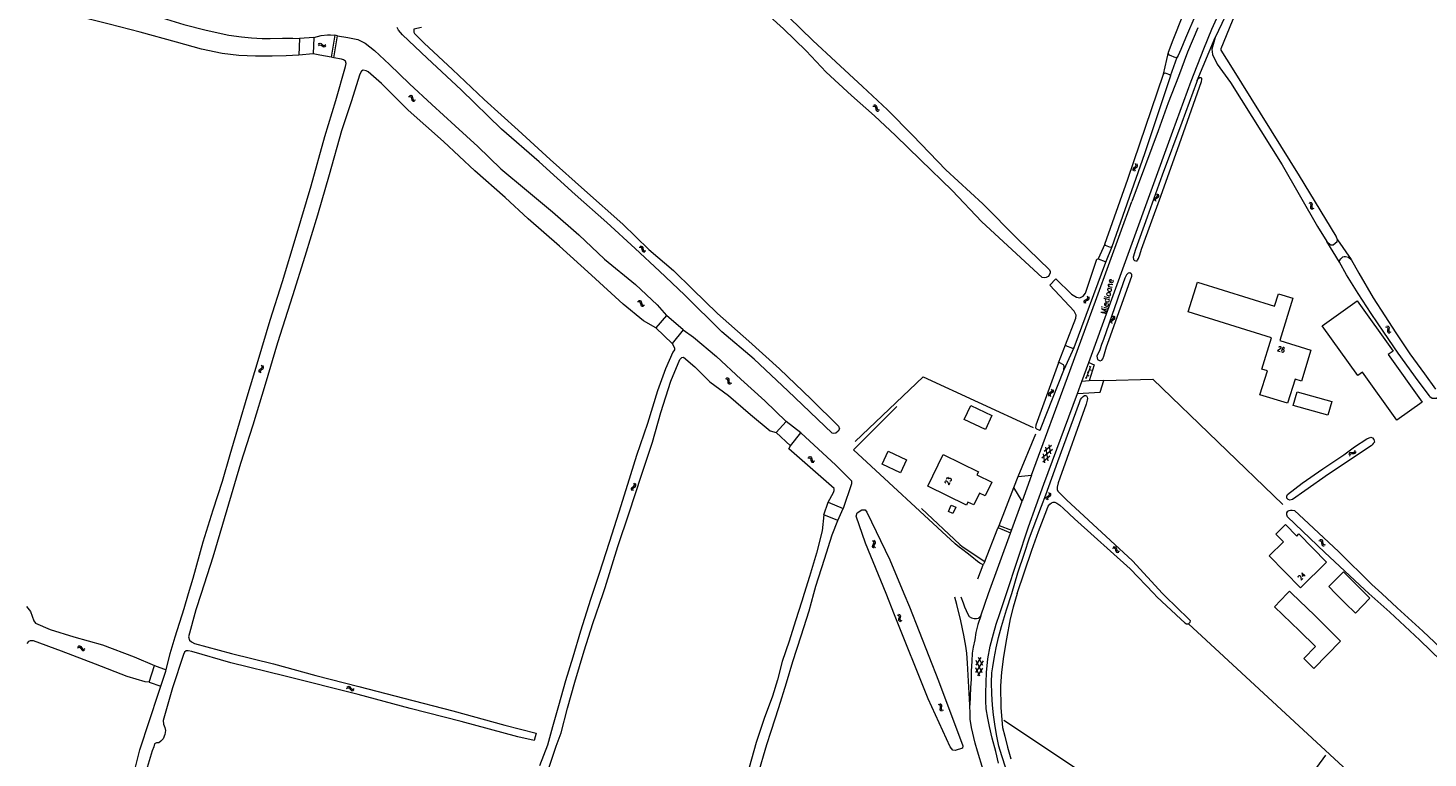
# Model space of a CAD drawing. Header units: metres. Extents: x 189705 to 199106, y 581686 to 588448.
# Tile 538 of 555: x 198202 to 198669, y 586945 to 587189. Entities that reach past the tile are written whole.
import ezdxf

# ---------------------------------------------------------------- set-up
doc = ezdxf.new("R2010")
doc.units = ezdxf.units.M
doc.layers.add('B-WA-OG-GBKN-G', color=7, linetype='Continuous', lineweight=18)
doc.styles.add('Style-STANDARD', font='STANDARD.shx')

msp = doc.modelspace()

# ---------------------------------------------------------------- linework, layer by layer
at = {"layer": 'B-WA-OG-GBKN-G'}
for p, q in [((198299.268, 587183.089), (198299.575, 587183.357)), ((198299.271, 587182.592), (198299.58, 587182.858)), ((198299.575, 587183.357), (198299.882, 587183.469)), ((198299.58, 587182.858), (198299.889, 587182.968)), ((198299.882, 587183.469), (198300.204, 587183.361)), ((198299.889, 587182.968), (198300.199, 587182.865)), ((198300.199, 587182.865), (198300.521, 587182.604)), ((198300.204, 587183.361), (198300.516, 587183.101)), ((198300.516, 587183.101), (198300.83, 587182.84)), ((198300.521, 587182.604), (198300.833, 587182.341)), ((198300.83, 587182.84), (198301.142, 587182.733)), ((198300.833, 587182.341), (198301.144, 587182.234)), ((198301.142, 587182.733), (198301.459, 587182.844)), ((198301.144, 587182.234), (198301.462, 587182.348)), ((198301.459, 587182.844), (198301.768, 587183.112)), ((198301.462, 587182.348), (198301.771, 587182.616)), ((198329.382, 587165.72), (198329.789, 587165.733)), ((198329.693, 587166.108), (198330.1, 587166.123)), ((198329.789, 587165.733), (198330.099, 587165.623)), ((198330.099, 587165.623), (198330.275, 587165.348)), ((198330.1, 587166.123), (198330.409, 587166.016)), ((198330.275, 587165.348), (198330.361, 587164.943)), ((198330.361, 587164.943), (198330.438, 587164.542)), ((198330.409, 587166.016), (198330.591, 587165.731)), ((198330.438, 587164.542), (198330.613, 587164.263)), ((198330.591, 587165.731), (198330.67, 587165.332)), ((198330.613, 587164.263), (198330.931, 587164.151)), ((198330.67, 587165.332), (198330.75, 587164.931)), ((198330.75, 587164.931), (198330.925, 587164.652)), ((198330.925, 587164.652), (198331.241, 587164.539)), ((198330.931, 587164.151), (198331.34, 587164.165)), ((198331.241, 587164.539), (198331.65, 587164.553)), ((198484.246, 587162.525), (198484.653, 587162.515)), ((198484.576, 587162.895), (198484.984, 587162.889)), ((198484.653, 587162.515), (198484.956, 587162.389)), ((198484.956, 587162.389), (198485.117, 587162.106)), ((198484.984, 587162.889), (198485.287, 587162.766)), ((198485.117, 587162.106), (198485.181, 587161.696)), ((198485.181, 587161.696), (198485.237, 587161.292)), ((198485.287, 587162.766), (198485.454, 587162.471)), ((198485.454, 587162.471), (198485.51, 587162.068)), ((198485.51, 587162.068), (198485.569, 587161.664)), ((198485.237, 587161.292), (198485.396, 587161.004)), ((198485.396, 587161.004), (198485.708, 587160.875)), ((198485.569, 587161.664), (198485.728, 587161.376)), ((198485.708, 587160.875), (198486.117, 587160.867)), ((198485.728, 587161.376), (198486.039, 587161.246)), ((198486.039, 587161.246), (198486.447, 587161.237)), ((198571.967, 587142.977), (198571.769, 587143.335)), ((198572.454, 587142.878), (198572.256, 587143.235)), ((198571.031, 587141.564), (198571.202, 587141.856)), ((198571.077, 587141.24), (198571.031, 587141.564)), ((198571.276, 587140.884), (198571.077, 587141.24)), ((198571.202, 587141.856), (198571.522, 587142.108)), ((198571.522, 587142.108), (198571.842, 587142.361)), ((198571.523, 587141.467), (198571.687, 587141.748)), ((198571.566, 587141.141), (198571.523, 587141.467)), ((198571.763, 587140.784), (198571.566, 587141.141)), ((198571.687, 587141.748), (198572.009, 587142.01)), ((198571.842, 587142.361), (198572.011, 587142.644)), ((198572.011, 587142.644), (198571.967, 587142.977)), ((198572.009, 587142.01), (198572.331, 587142.261)), ((198572.331, 587142.261), (198572.499, 587142.544)), ((198572.499, 587142.544), (198572.454, 587142.878)), ((198578.02, 587131.613), (198578.226, 587131.881)), ((198578.026, 587131.285), (198578.02, 587131.613)), ((198578.179, 587130.908), (198578.026, 587131.285)), ((198578.226, 587131.881), (198578.575, 587132.091)), ((198578.496, 587131.455), (198578.694, 587131.715)), ((198578.499, 587131.127), (198578.496, 587131.455)), ((198578.649, 587130.749), (198578.499, 587131.127)), ((198578.575, 587132.091), (198578.924, 587132.303)), ((198578.694, 587131.715), (198579.046, 587131.934)), ((198578.924, 587132.303), (198579.126, 587132.563)), ((198579.125, 587132.899), (198578.972, 587133.279)), ((198579.046, 587131.934), (198579.396, 587132.143)), ((198579.126, 587132.563), (198579.125, 587132.899)), ((198579.396, 587132.143), (198579.599, 587132.403)), ((198579.595, 587132.74), (198579.443, 587133.119)), ((198579.599, 587132.403), (198579.595, 587132.74)), ((198629.562, 587130.279), (198629.948, 587130.149)), ((198629.948, 587130.149), (198630.199, 587129.938)), ((198629.988, 587130.534), (198630.375, 587130.407)), ((198630.207, 587129.209), (198630.14, 587128.807)), ((198630.199, 587129.938), (198630.269, 587129.619)), ((198630.269, 587129.619), (198630.207, 587129.209)), ((198630.375, 587130.407), (198630.627, 587130.199)), ((198630.633, 587129.466), (198630.568, 587129.063)), ((198630.568, 587129.063), (198630.634, 587128.74)), ((198630.627, 587130.199), (198630.699, 587129.867)), ((198630.699, 587129.867), (198630.633, 587129.466)), ((198630.14, 587128.807), (198630.206, 587128.484)), ((198630.206, 587128.484), (198630.466, 587128.269)), ((198630.466, 587128.269), (198630.853, 587128.139)), ((198630.634, 587128.74), (198630.892, 587128.524)), ((198630.892, 587128.524), (198631.279, 587128.394)), ((198406.254, 587115.49), (198406.662, 587115.489)), ((198406.577, 587115.868), (198406.984, 587115.87)), ((198406.662, 587115.489), (198406.968, 587115.37)), ((198406.968, 587115.37), (198407.135, 587115.09)), ((198406.984, 587115.87), (198407.29, 587115.754)), ((198407.135, 587115.09), (198407.208, 587114.682)), ((198407.29, 587115.754), (198407.463, 587115.463)), ((198407.463, 587115.463), (198407.529, 587115.061)), ((198407.529, 587115.061), (198407.597, 587114.659)), ((198407.208, 587114.682), (198407.273, 587114.279)), ((198407.273, 587114.279), (198407.439, 587113.995)), ((198407.439, 587113.995), (198407.754, 587113.873)), ((198407.597, 587114.659), (198407.763, 587114.374)), ((198407.754, 587113.873), (198408.162, 587113.874)), ((198407.763, 587114.374), (198408.076, 587114.251)), ((198408.076, 587114.251), (198408.485, 587114.252)), ((198405.74, 587097.347), (198406.147, 587097.36)), ((198406.049, 587097.736), (198406.456, 587097.752)), ((198406.147, 587097.36), (198406.457, 587097.251)), ((198406.456, 587097.752), (198406.766, 587097.646)), ((198406.457, 587097.251), (198406.633, 587096.977)), ((198406.633, 587096.977), (198406.72, 587096.572)), ((198406.72, 587096.572), (198406.798, 587096.171)), ((198406.766, 587097.646), (198406.949, 587097.36)), ((198406.949, 587097.36), (198407.028, 587096.961)), ((198407.028, 587096.961), (198407.109, 587096.561)), ((198407.109, 587096.561), (198407.284, 587096.283)), ((198554.692, 587097.235), (198554.711, 587097.562)), ((198554.817, 587096.847), (198554.692, 587097.235)), ((198554.711, 587097.562), (198554.937, 587097.814)), ((198554.937, 587097.814), (198555.3, 587097.998)), ((198555.152, 587097.042), (198555.174, 587097.37)), ((198555.274, 587096.653), (198555.152, 587097.042)), ((198555.174, 587097.37), (198555.39, 587097.613)), ((198555.3, 587097.998), (198555.664, 587098.183)), ((198555.39, 587097.613), (198555.758, 587097.806)), ((198555.664, 587098.183), (198555.885, 587098.427)), ((198555.758, 587097.806), (198556.123, 587097.988)), ((198555.909, 587098.762), (198555.785, 587099.152)), ((198555.885, 587098.427), (198555.909, 587098.762)), ((198556.123, 587097.988), (198556.344, 587098.232)), ((198556.366, 587098.568), (198556.242, 587098.958)), ((198556.344, 587098.232), (198556.366, 587098.568)), ((198406.798, 587096.171), (198406.973, 587095.893)), ((198406.973, 587095.893), (198407.292, 587095.782)), ((198407.284, 587096.283), (198407.601, 587096.17)), ((198407.292, 587095.782), (198407.7, 587095.796)), ((198407.601, 587096.17), (198408.01, 587096.185)), ((198564.272, 587091.634), (198564.465, 587091.901)), ((198564.45, 587092.237), (198564.283, 587092.611)), ((198564.465, 587091.901), (198564.45, 587092.237)), ((198564.75, 587091.492), (198564.943, 587091.759)), ((198564.926, 587092.096), (198564.759, 587092.469)), ((198564.943, 587091.759), (198564.926, 587092.096)), ((198563.396, 587090.909), (198563.592, 587091.186)), ((198563.414, 587090.582), (198563.396, 587090.909)), ((198563.582, 587090.211), (198563.414, 587090.582)), ((198563.592, 587091.186), (198563.932, 587091.409)), ((198563.877, 587090.77), (198564.065, 587091.037)), ((198563.893, 587090.442), (198563.877, 587090.77)), ((198564.058, 587090.07), (198563.893, 587090.442)), ((198563.932, 587091.409), (198564.272, 587091.634)), ((198564.065, 587091.037), (198564.408, 587091.27)), ((198564.408, 587091.27), (198564.75, 587091.492)), ((198655.223, 587088.956), (198655.612, 587088.834)), ((198655.612, 587088.834), (198655.868, 587088.629)), ((198655.643, 587089.221), (198656.033, 587089.102)), ((198655.893, 587087.901), (198655.835, 587087.497)), ((198655.835, 587087.497), (198655.909, 587087.176)), ((198655.868, 587088.629), (198655.945, 587088.312)), ((198655.945, 587088.312), (198655.893, 587087.901)), ((198655.909, 587087.176), (198656.173, 587086.966)), ((198656.033, 587089.102), (198656.29, 587088.9)), ((198656.312, 587088.167), (198656.257, 587087.763)), ((198656.257, 587087.763), (198656.331, 587087.442)), ((198656.29, 587088.9), (198656.369, 587088.57)), ((198656.369, 587088.57), (198656.312, 587088.167)), ((198656.331, 587087.442), (198656.593, 587087.231)), ((198656.593, 587087.231), (198656.984, 587087.11)), ((198656.173, 587086.966), (198656.563, 587086.846)), ((198279.492, 587074.359), (198279.672, 587074.646)), ((198279.527, 587074.034), (198279.492, 587074.359)), ((198279.714, 587073.672), (198279.527, 587074.034)), ((198279.672, 587074.646), (198280, 587074.887)), ((198279.98, 587074.246), (198280.153, 587074.523)), ((198280.013, 587073.92), (198279.98, 587074.246)), ((198280, 587074.887), (198280.328, 587075.13)), ((198280.197, 587073.556), (198280.013, 587073.92)), ((198280.153, 587074.523), (198280.483, 587074.773)), ((198280.473, 587075.742), (198280.286, 587076.105)), ((198280.328, 587075.13), (198280.506, 587075.407)), ((198280.506, 587075.407), (198280.473, 587075.742)), ((198280.483, 587074.773), (198280.813, 587075.014)), ((198280.956, 587075.626), (198280.769, 587075.99)), ((198280.813, 587075.014), (198280.991, 587075.291)), ((198280.991, 587075.291), (198280.956, 587075.626)), ((198555.383, 587071.667), (198556.913, 587075.792)), ((198555.679, 587073.904), (198556.148, 587073.73)), ((198556.375, 587075.779), (198556.844, 587075.605)), ((198556.496, 587074.667), (198556.964, 587074.494)), ((198435.466, 587071.492), (198435.06, 587071.54)), ((198435.832, 587071.828), (198435.426, 587071.876)), ((198435.762, 587071.332), (198435.466, 587071.492)), ((198435.893, 587071.03), (198435.762, 587071.332)), ((198436.13, 587071.669), (198435.832, 587071.828)), ((198435.911, 587070.622), (198435.893, 587071.03)), ((198435.928, 587070.215), (198435.911, 587070.622)), ((198436.065, 587069.905), (198435.928, 587070.215)), ((198436.355, 587069.753), (198436.065, 587069.905)), ((198436.26, 587071.367), (198436.13, 587071.669)), ((198436.276, 587070.959), (198436.26, 587071.367)), ((198436.299, 587070.545), (198436.276, 587070.959)), ((198436.431, 587070.247), (198436.299, 587070.545)), ((198436.759, 587069.706), (198436.355, 587069.753)), ((198436.721, 587070.092), (198436.431, 587070.247)), ((198437.125, 587070.043), (198436.721, 587070.092)), ((198554.983, 587072.029), (198555.452, 587071.855)), ((198555.8, 587072.792), (198556.269, 587072.618)), ((198543.014, 587066.766), (198542.821, 587066.499)), ((198542.821, 587066.499), (198542.836, 587066.163)), ((198542.836, 587066.163), (198543.001, 587065.789)), ((198543.357, 587066.987), (198543.014, 587066.766)), ((198543.492, 587066.622), (198543.298, 587066.356)), ((198543.298, 587066.356), (198543.311, 587066.019)), ((198543.311, 587066.019), (198543.477, 587065.645)), ((198543.701, 587067.218), (198543.357, 587066.987)), ((198543.833, 587066.846), (198543.492, 587066.622)), ((198543.89, 587067.484), (198543.701, 587067.218)), ((198543.713, 587068.185), (198543.877, 587067.812)), ((198544.174, 587067.067), (198543.833, 587066.846)), ((198543.877, 587067.812), (198543.89, 587067.484)), ((198544.371, 587067.343), (198544.174, 587067.067)), ((198544.189, 587068.042), (198544.355, 587067.67)), ((198544.355, 587067.67), (198544.371, 587067.343)), ((198462.495, 587045.189), (198462.9, 587045.234)), ((198462.773, 587045.601), (198463.178, 587045.648)), ((198462.9, 587045.234), (198463.217, 587045.15)), ((198463.178, 587045.648), (198463.494, 587045.567)), ((198463.217, 587045.15), (198463.414, 587044.89)), ((198463.494, 587045.567), (198463.699, 587045.297)), ((198463.699, 587045.297), (198463.809, 587044.905)), ((198544.091, 587048.018), (198540.532, 587045.11)), ((198543.231, 587045.749), (198540.869, 587043.82)), ((198541.573, 587043.553), (198541.083, 587046.564)), ((198543.753, 587049.304), (198541.389, 587047.372)), ((198542.681, 587044.294), (198541.941, 587048.832)), ((198543.539, 587046.559), (198543.05, 587049.57)), ((198643.022, 587046.606), (198642.931, 587046.207)), ((198643.211, 587046.885), (198643.022, 587046.606)), ((198643.526, 587046.982), (198643.211, 587046.885)), ((198643.317, 587046.206), (198643.226, 587045.808)), ((198643.508, 587046.484), (198643.317, 587046.206)), ((198643.822, 587046.581), (198643.508, 587046.484)), ((198643.933, 587046.954), (198643.526, 587046.982)), ((198644.23, 587046.556), (198643.822, 587046.581)), ((198644.347, 587046.934), (198643.933, 587046.954)), ((198644.636, 587046.53), (198644.23, 587046.556)), ((198644.657, 587047.034), (198644.347, 587046.934)), ((198644.958, 587046.633), (198644.636, 587046.53)), ((198644.843, 587047.305), (198644.657, 587047.034)), ((198644.935, 587047.702), (198644.843, 587047.305)), ((198645.141, 587046.905), (198644.958, 587046.633)), ((198645.23, 587047.302), (198645.141, 587046.905)), ((198463.414, 587044.89), (198463.532, 587044.492)), ((198463.532, 587044.492), (198463.641, 587044.099)), ((198463.641, 587044.099), (198463.838, 587043.835)), ((198463.809, 587044.905), (198463.921, 587044.512)), ((198463.838, 587043.835), (198464.164, 587043.749)), ((198463.921, 587044.512), (198464.117, 587044.248)), ((198464.117, 587044.248), (198464.442, 587044.16)), ((198464.164, 587043.749), (198464.57, 587043.796)), ((198464.442, 587044.16), (198464.848, 587044.207)), ((198404.193, 587035.603), (198404.53, 587035.834)), ((198404.698, 587036.44), (198404.525, 587036.81)), ((198404.53, 587035.834), (198404.718, 587036.104)), ((198404.672, 587035.471), (198405.01, 587035.699)), ((198404.718, 587036.104), (198404.698, 587036.44)), ((198405.176, 587036.306), (198405.003, 587036.677)), ((198405.01, 587035.699), (198405.198, 587035.97)), ((198405.198, 587035.97), (198405.176, 587036.306)), ((198403.665, 587035.095), (198403.856, 587035.375)), ((198403.688, 587034.768), (198403.665, 587035.095)), ((198403.862, 587034.4), (198403.688, 587034.768)), ((198403.856, 587035.375), (198404.193, 587035.603)), ((198404.149, 587034.964), (198404.332, 587035.233)), ((198404.169, 587034.636), (198404.149, 587034.964)), ((198404.34, 587034.266), (198404.169, 587034.636)), ((198404.332, 587035.233), (198404.672, 587035.471)), ((198542.04, 587031.965), (198542.239, 587032.239)), ((198542.055, 587031.638), (198542.04, 587031.965)), ((198542.219, 587031.265), (198542.055, 587031.638)), ((198542.239, 587032.239), (198542.581, 587032.459)), ((198542.52, 587031.821), (198542.711, 587032.086)), ((198542.532, 587031.493), (198542.52, 587031.821)), ((198542.693, 587031.119), (198542.532, 587031.493)), ((198542.581, 587032.459), (198542.925, 587032.68)), ((198542.711, 587032.086), (198543.057, 587032.315)), ((198542.925, 587032.68), (198543.12, 587032.945)), ((198543.109, 587033.282), (198542.946, 587033.657)), ((198543.057, 587032.315), (198543.401, 587032.533)), ((198543.12, 587032.945), (198543.109, 587033.282)), ((198543.401, 587032.533), (198543.596, 587032.798)), ((198543.583, 587033.135), (198543.42, 587033.51)), ((198543.596, 587032.798), (198543.583, 587033.135)), ((198484.416, 587017.335), (198484.092, 587017.583)), ((198484.59, 587017.046), (198484.416, 587017.335)), ((198484.548, 587016.72), (198484.59, 587017.046)), ((198484.902, 587017.438), (198484.578, 587017.686)), ((198485.077, 587017.149), (198484.902, 587017.438)), ((198485.036, 587016.823), (198485.077, 587017.149)), ((198632.947, 587017.645), (198633.354, 587017.621)), ((198633.291, 587018.004), (198633.698, 587017.983)), ((198633.354, 587017.621), (198633.653, 587017.485)), ((198633.653, 587017.485), (198633.804, 587017.196)), ((198633.698, 587017.983), (198633.996, 587017.849)), ((198633.804, 587017.196), (198633.853, 587016.784)), ((198633.996, 587017.849), (198634.153, 587017.549)), ((198634.153, 587017.549), (198634.196, 587017.144)), ((198634.196, 587017.144), (198634.24, 587016.738)), ((198484.124, 587015.664), (198484.164, 587016.001)), ((198484.295, 587015.386), (198484.124, 587015.664)), ((198484.164, 587016.001), (198484.356, 587016.359)), ((198484.62, 587015.139), (198484.295, 587015.386)), ((198484.356, 587016.359), (198484.548, 587016.72)), ((198484.613, 587015.772), (198484.651, 587016.096)), ((198484.783, 587015.491), (198484.613, 587015.772)), ((198484.651, 587016.096), (198484.842, 587016.464)), ((198485.105, 587015.242), (198484.783, 587015.491)), ((198484.842, 587016.464), (198485.036, 587016.823)), ((198564.122, 587015.163), (198564.527, 587015.207)), ((198564.401, 587015.574), (198564.806, 587015.621)), ((198564.527, 587015.207), (198564.844, 587015.122)), ((198564.806, 587015.621), (198565.123, 587015.538)), ((198564.844, 587015.122), (198565.041, 587014.862)), ((198565.041, 587014.862), (198565.158, 587014.464)), ((198565.123, 587015.538), (198565.327, 587015.268)), ((198565.158, 587014.464), (198565.266, 587014.071)), ((198565.266, 587014.071), (198565.462, 587013.806)), ((198565.327, 587015.268), (198565.436, 587014.876)), ((198565.436, 587014.876), (198565.547, 587014.483)), ((198565.462, 587013.806), (198565.788, 587013.719)), ((198565.547, 587014.483), (198565.743, 587014.218)), ((198565.743, 587014.218), (198566.067, 587014.13)), ((198565.788, 587013.719), (198566.194, 587013.765)), ((198566.067, 587014.13), (198566.473, 587014.175)), ((198633.853, 587016.784), (198633.895, 587016.378)), ((198633.895, 587016.378), (198634.044, 587016.085)), ((198634.044, 587016.085), (198634.351, 587015.945)), ((198634.24, 587016.738), (198634.389, 587016.445)), ((198634.351, 587015.945), (198634.76, 587015.923)), ((198634.389, 587016.445), (198634.695, 587016.304)), ((198634.695, 587016.304), (198635.103, 587016.282)), ((198492.302, 586992.945), (198492.675, 586992.78)), ((198492.675, 586992.78), (198492.907, 586992.547)), ((198492.849, 586991.821), (198492.745, 586991.426)), ((198492.745, 586991.426), (198492.782, 586991.099)), ((198492.75, 586993.16), (198493.123, 586992.998)), ((198492.782, 586991.099), (198493.021, 586990.861)), ((198492.947, 586992.224), (198492.849, 586991.821)), ((198492.907, 586992.547), (198492.947, 586992.224)), ((198493.021, 586990.861), (198493.395, 586990.696)), ((198493.123, 586992.998), (198493.356, 586992.768)), ((198493.296, 586992.038), (198493.195, 586991.642)), ((198493.195, 586991.642), (198493.232, 586991.315)), ((198493.232, 586991.315), (198493.468, 586991.076)), ((198493.397, 586992.432), (198493.296, 586992.038)), ((198493.356, 586992.768), (198493.397, 586992.432)), ((198493.468, 586991.076), (198493.843, 586990.912)), ((198218.905, 586981.891), (198219.278, 586982.055)), ((198219.048, 586982.367), (198219.42, 586982.533)), ((198219.278, 586982.055), (198219.606, 586982.069)), ((198219.42, 586982.533), (198219.747, 586982.55)), ((198219.606, 586982.069), (198219.872, 586981.88)), ((198219.747, 586982.55), (198220.022, 586982.353)), ((198219.872, 586981.88), (198220.104, 586981.536)), ((198220.022, 586982.353), (198220.245, 586982.013)), ((198220.104, 586981.536), (198220.325, 586981.194)), ((198220.245, 586982.013), (198220.469, 586981.671)), ((198220.325, 586981.194), (198220.592, 586981)), ((198220.469, 586981.671), (198220.735, 586981.478)), ((198220.592, 586981), (198220.928, 586981.016)), ((198220.735, 586981.478), (198221.071, 586981.491)), ((198220.928, 586981.016), (198221.302, 586981.181)), ((198221.071, 586981.491), (198221.445, 586981.657)), ((198520.942, 586977.511), (198518.409, 586973.676)), ((198519.866, 586972.499), (198518.502, 586975.228)), ((198520.237, 586978.638), (198518.554, 586976.091)), ((198520.703, 586973.536), (198518.648, 586977.649)), ((198520.796, 586975.089), (198519.114, 586972.545)), ((198520.849, 586975.954), (198519.486, 586978.683)), ((198308.695, 586968.354), (198309.053, 586968.549)), ((198308.798, 586968.84), (198309.154, 586969.037)), ((198309.053, 586968.549), (198309.379, 586968.59)), ((198309.154, 586969.037), (198309.478, 586969.081)), ((198309.379, 586968.59), (198309.66, 586968.425)), ((198309.478, 586969.081), (198309.77, 586968.908)), ((198309.66, 586968.425), (198309.919, 586968.101)), ((198309.77, 586968.908), (198310.02, 586968.587)), ((198309.919, 586968.101), (198310.169, 586967.778)), ((198310.02, 586968.587), (198310.271, 586968.266)), ((198310.169, 586967.778), (198310.45, 586967.608)), ((198310.271, 586968.266), (198310.553, 586968.096)), ((198310.45, 586967.608), (198310.785, 586967.651)), ((198310.553, 586968.096), (198310.887, 586968.137)), ((198310.785, 586967.651), (198311.143, 586967.848)), ((198310.887, 586968.137), (198311.246, 586968.334)), ((198506.492, 586962.801), (198506.11, 586962.947)), ((198506.74, 586962.574), (198506.492, 586962.801)), ((198506.929, 586963.038), (198506.547, 586963.184)), ((198506.628, 586961.45), (198506.711, 586961.849)), ((198506.685, 586961.117), (198506.628, 586961.45)), ((198506.929, 586960.898), (198506.685, 586961.117)), ((198506.711, 586961.849), (198506.793, 586962.249)), ((198506.793, 586962.249), (198506.74, 586962.574)), ((198507.178, 586962.811), (198506.929, 586963.038)), ((198507.068, 586961.68), (198507.147, 586962.087)), ((198507.124, 586961.359), (198507.068, 586961.68)), ((198507.366, 586961.137), (198507.124, 586961.359)), ((198507.147, 586962.087), (198507.231, 586962.486)), ((198507.231, 586962.486), (198507.178, 586962.811)), ((198507.746, 586960.99), (198507.366, 586961.137)), ((198507.31, 586960.754), (198506.929, 586960.898))]:
    msp.add_line(p, q, dxfattribs=at)
at = {"layer": 'B-WA-OG-GBKN-G', "flags": 128}
for points in [[(198582.802, 587180.468), (198584.382, 587184.581), (198587.63, 587192.727), (198587.584, 587193.76), (198587.379, 587196.223), (198588.891, 587197.795), (198589.733, 587198.128), (198590.64, 587198.906), (198591.324, 587199.779), (198596.737, 587210.104), (198607.245, 587230.214), (198615.043, 587245.732), (198616.675, 587249.601), (198621.043, 587260.726)], [(198622.957, 587259.475), (198618.923, 587249.321), (198610.719, 587232.176), (198602.544, 587215.863), (198595.424, 587201.326), (198588.505, 587185.205), (198586.969, 587181.344), (198586.079, 587179.335), (198585.702, 587178.819)], [(198646.376, 587253.779), (198637.024, 587249.585), (198630.056, 587244.51), (198627.691, 587242.274), (198625.388, 587239.516), (198622.603, 587235.357), (198616.255, 587223.046), (198598.319, 587185.422)], [(198639.221, 587117.984), (198638.741, 587119.134), (198626.464, 587139.263), (198604.122, 587175.211), (198600.405, 587181.154), (198600.385, 587181.676), (198604.179, 587190.895), (198613.357, 587210.46), (198622.115, 587228.311), (198626.011, 587235.375), (198628.922, 587239.492), (198631.789, 587242.271), (198634.929, 587244.903), (198647.963, 587251.77)], [(198199.088, 587205.089), (198206.28, 587203.381), (198214.897, 587200.997), (198223.995, 587198.618), (198225.597, 587198.412), (198227.329, 587198.315), (198228.857, 587197.503), (198229.898, 587197.011), (198234.967, 587195.446), (198244.326, 587192.891), (198254.399, 587189.702), (198261.799, 587187.836), (198269.375, 587186.146), (198273.581, 587185.645), (198276.921, 587185.27), (198280.529, 587185.09), (198283.141, 587185.083), (198287.355, 587185.181), (198288.99, 587185.163), (198290.723, 587185.151), (198292.989, 587185.046)], [(198292.771, 587179.527), (198288.524, 587179.312), (198283.853, 587179.15), (198278.33, 587179.114), (198272.729, 587179.359), (198267.214, 587180.014), (198260.275, 587181.448), (198251.906, 587183.792), (198239.88, 587187.169), (198229.512, 587189.851), (198216.144, 587193.135), (198202.691, 587196.445), (198196.533, 587197.649)], [(198484.702, 587159.235), (198477.03, 587166.051), (198468.605, 587173.827), (198461.976, 587180.901), (198454.391, 587188.258), (198446.375, 587195.557)], [(198556.278, 587077.006), (198584.241, 587154.193), (198590.348, 587170.833), (198594.647, 587181.662), (198597.247, 587188.18), (198600.588, 587195.507)], [(198456.22, 587192.182), (198464.156, 587184.362), (198471.807, 587177.304), (198480.719, 587169.051), (198489.039, 587161.269), (198497.565, 587152.698), (198508.597, 587141.256), (198520.923, 587129.928), (198532.438, 587118.216), (198543.149, 587107.882), (198543.296, 587107.395), (198543.293, 587106.922), (198543.004, 587106.178), (198542.665, 587105.701), (198542.054, 587105.419), (198541.47, 587105.234), (198540.686, 587105.387), (198520.556, 587123.981)], [(198292.989, 587185.046), (198292.771, 587179.527)], [(198297.707, 587185.433), (198292.989, 587185.046)], [(198297.707, 587185.433), (198297.534, 587179.906)], [(198297.707, 587185.433), (198300.182, 587186.037), (198302.261, 587186.233), (198303.368, 587186.236), (198304.75, 587186.169)], [(198304.75, 587186.169), (198303.578, 587178.835)], [(198304.431, 587178.631), (198305.644, 587185.929)], [(198305.644, 587185.929), (198304.75, 587186.169)], [(198305.644, 587185.929), (198309.108, 587185.441), (198312.382, 587184.715), (198314.932, 587183.477), (198318.032, 587181.083), (198322.968, 587176.431), (198329.637, 587169.904), (198337.113, 587163.037), (198344.869, 587155.92), (198352.417, 587149.007), (198360.126, 587141.617), (198368.709, 587134.492), (198377.389, 587127.223), (198386.146, 587119.641), (198394.66, 587111.461), (198405.095, 587103.028), (198412.259, 587096.213), (198415.362, 587092.674)], [(198472.598, 587054.101), (198471.873, 587053.517), (198471.182, 587053.395), (198470.642, 587053.475), (198455.821, 587067.627), (198444.63, 587078.173), (198433.793, 587087.298), (198421.422, 587099.613), (198413.089, 587107.519), (198404.912, 587114.995), (198395.532, 587123.666), (198384.918, 587133.083), (198372.94, 587143.912), (198360.317, 587154.846), (198346.841, 587167.959), (198335.514, 587178.544), (198327.304, 587186.307), (198325.962, 587187.827), (198325.561, 587188.76)], [(198333.63, 587188.756), (198331.14, 587188.203), (198331.124, 587187.148), (198331.35, 587186.679), (198334.506, 587183.471), (198344.042, 587174.754), (198354.622, 587164.763), (198365.918, 587154.51), (198376.629, 587144.754), (198388.068, 587134.481), (198400.833, 587123.175), (198409.503, 587114.74), (198417.695, 587107.688), (198424.02, 587101.461), (198432.417, 587093.327), (198442.883, 587084.145), (198453.042, 587074.931), (198463.635, 587064.797), (198472.739, 587055.781), (198473.134, 587054.901), (198472.598, 587054.101)], [(198592.546, 587188.584), (198589.1, 587180.546), (198586.111, 587172.404), (198582.686, 587163.578), (198579.335, 587154.294), (198570.601, 587130.679)], [(198592.409, 587171.102), (198598.319, 587185.422)], [(198598.319, 587185.422), (198597.227, 587181.449), (198597.498, 587179.755), (198599.021, 587176.47), (198603.47, 587170.339), (198620.675, 587142.886), (198632.549, 587122.337), (198635.624, 587117.318)], [(198581.143, 587173.162), (198582.802, 587180.468)], [(198585.702, 587178.819), (198585.297, 587178.582), (198583.136, 587179.463), (198582.815, 587179.896), (198582.802, 587180.468)], [(198255.939, 587000), (198257.47, 587005.124), (198260.886, 587017.202), (198264.168, 587027.854), (198267.252, 587037.446), (198269.903, 587046.367), (198272.925, 587056.884), (198275.53, 587065.61), (198279.187, 587077.675), (198283.207, 587091.159), (198287.31, 587104.003), (198291.824, 587119.101), (198296.837, 587135.897), (198301.459, 587152.335), (198305.09, 587164.354), (198308.374, 587175.756), (198308.501, 587176.745), (198308.282, 587177.463), (198307.625, 587177.934), (198307.026, 587178.118), (198304.431, 587178.631)], [(198297.534, 587179.906), (198292.771, 587179.527)], [(198303.578, 587178.835), (198299.77, 587179.498), (198297.534, 587179.906)], [(198304.431, 587178.631), (198303.578, 587178.835)], [(198583.457, 587172.596), (198585.702, 587178.819)], [(198411.804, 587088.538), (198407.662, 587090.925), (198400.963, 587096.507), (198390.33, 587106.146), (198379.696, 587115.817), (198369.257, 587124.928), (198361.56, 587132.005), (198351.406, 587140.92), (198341.034, 587150.675), (198329.25, 587161.184), (198320.289, 587170.108), (198315.89, 587173.905), (198315.24, 587174.239), (198314.251, 587174.483), (198313.612, 587174.199), (198313.12, 587173.191), (198310.181, 587163.911), (198306.993, 587154.301), (198302.924, 587139.573), (198299.028, 587126.148), (198294.766, 587112.398), (198290.695, 587099.293), (198285.652, 587083.637), (198281.566, 587069.691), (198277.448, 587056.149), (198273.267, 587043.37), (198268.792, 587027.895), (198264.101, 587012.114), (198260.164, 587000)], [(198561.609, 587116.489), (198569.228, 587138.197), (198581.143, 587173.162)], [(198583.457, 587172.596), (198574.748, 587146.648), (198563.899, 587115.649)], [(198592.409, 587171.102), (198592.1, 587170.367), (198587.28, 587157.05), (198580.736, 587139.447), (198575.659, 587125.471), (198571.818, 587114.69), (198571.068, 587112.102), (198571.167, 587111.415), (198571.521, 587111.058), (198571.902, 587110.954), (198572.308, 587110.902), (198572.487, 587111.18), (198572.82, 587111.661), (198573.284, 587112.955), (198573.827, 587114.782), (198580.219, 587132.436), (198586.457, 587149.914), (198593.831, 587170.765), (198593.961, 587171.4)], [(198581.143, 587173.162), (198581.535, 587173.59), (198583.49, 587172.974), (198583.457, 587172.596)], [(198593.961, 587171.4), (198593.887, 587171.807), (198593.557, 587171.986), (198593.277, 587171.937), (198592.895, 587171.761), (198592.639, 587171.457), (198592.409, 587171.102)], [(198520.556, 587123.981), (198510.648, 587134.408), (198500.059, 587144.605), (198491.708, 587152.698), (198484.702, 587159.235)], [(198537.077, 587039.467), (198549.908, 587074.115), (198558.927, 587098.719), (198570.601, 587130.679)], [(198561.609, 587116.489), (198559.328, 587111.608)], [(198563.899, 587115.649), (198563.507, 587115.407), (198561.813, 587116.023), (198561.609, 587116.489)], [(198563.899, 587115.649), (198561.849, 587110.414)], [(198635.624, 587117.318), (198636.815, 587116.292), (198637.714, 587116.228), (198639.116, 587117.419), (198639.221, 587117.984)], [(198639.859, 587110.444), (198635.624, 587117.318)], [(198639.221, 587117.984), (198643.68, 587111.319)], [(198548.466, 587082.931), (198551.862, 587091.848), (198552.014, 587092.804), (198551.394, 587094.162), (198543.176, 587102.785), (198545.284, 587104.927), (198550.442, 587099.853), (198552.152, 587098.769), (198553.274, 587098.643), (198554.314, 587099.155), (198555.133, 587100.165), (198558.954, 587111.483), (198559.328, 587111.608)], [(198561.849, 587110.414), (198551.232, 587081.906)], [(198559.328, 587111.608), (198561.67, 587110.705), (198561.849, 587110.414)], [(198639.859, 587110.444), (198639.972, 587111.098), (198640.28, 587111.634), (198640.983, 587112.227), (198641.431, 587112.406), (198641.878, 587112.417), (198642.803, 587112.159), (198643.68, 587111.319)], [(198673.129, 587065.936), (198672.763, 587065.491), (198672.23, 587065.079), (198671.264, 587064.974), (198670.745, 587065.028), (198669.964, 587065.596), (198669.83, 587065.901), (198666.051, 587070.885), (198659.397, 587080.09), (198654.625, 587087.127), (198650.36, 587093.358), (198646.098, 587100.075), (198642.19, 587106.271), (198639.859, 587110.444)], [(198643.68, 587111.319), (198646.334, 587106.839), (198651.074, 587098.617), (198655.01, 587092.576), (198658.623, 587086.938)], [(198570.531, 587106.362), (198570.329, 587106.617), (198569.873, 587106.873), (198569.364, 587106.774), (198568.777, 587106.269), (198568.289, 587105.178), (198567.567, 587103.302), (198561.146, 587084.733), (198560.476, 587083.008), (198559.909, 587081.308), (198558.855, 587079.103), (198559.079, 587078.085), (198559.535, 587077.753), (198560.068, 587077.623), (198560.552, 587077.798), (198560.885, 587078.229), (198561.194, 587079.091), (198562.151, 587082.288), (198562.976, 587084.749), (198570.529, 587105.854), (198570.531, 587106.362)], [(198543.176, 587102.785), (198545.284, 587104.927)], [(198630.324, 587081.194), (198627.116, 587070.817), (198625.005, 587071.47), (198622.527, 587063.453), (198613.321, 587066.3), (198615.792, 587074.292), (198613.978, 587074.853), (198617.2, 587085.272), (198589.369, 587093.878), (198592.445, 587103.828), (198618.209, 587095.862), (198619.474, 587099.952), (198624.314, 587098.455), (198619.967, 587084.396), (198630.324, 587081.194)], [(198647.503, 587073.839), (198645.931, 587072.712), (198634.072, 587089.262), (198645.737, 587097.621), (198657.756, 587080.846), (198656.079, 587079.644)], [(198415.362, 587092.674), (198411.804, 587088.538)], [(198420.914, 587087.879), (198415.362, 587092.674)], [(198417.295, 587083.357), (198411.804, 587088.538)], [(198420.914, 587087.879), (198417.295, 587083.357)], [(198420.914, 587087.879), (198424.412, 587085.521), (198432.026, 587079.083), (198440.197, 587071.503), (198448.147, 587064.223), (198455.246, 587057.395)], [(198417.295, 587083.357), (198418.078, 587081.964), (198418.098, 587081.846), (198418.005, 587081.254), (198417.494, 587080.435), (198415.081, 587074.906), (198412.401, 587067.606), (198409.04, 587056.641), (198405.368, 587046.035), (198402.329, 587036.346), (198399.469, 587027.177), (198396.312, 587016.987), (198392.959, 587006.719), (198390.74, 587000)], [(198546.159, 587076.878), (198548.466, 587082.931)], [(198551.232, 587081.906), (198550.846, 587081.722), (198548.55, 587082.579), (198548.466, 587082.931)], [(198658.623, 587086.938), (198663.292, 587079.927), (198668.208, 587073.201), (198671.897, 587068.154)], [(198394.205, 587000), (198394.894, 587002.001), (198399.195, 587015.627), (198402.896, 587026.942), (198407.01, 587039.455), (198410.73, 587050.503), (198413.475, 587060.31), (198416.842, 587070.774), (198419.859, 587078.021), (198420.461, 587078.696), (198421.041, 587078.812), (198424.854, 587075.615), (198429.881, 587070.598), (198436.094, 587066.033), (198443.343, 587059.693), (198449.958, 587054.242), (198451.96, 587053.695)], [(198551.232, 587081.906), (198547.851, 587074.532)], [(198656.079, 587079.644), (198667.364, 587063.833), (198658.939, 587057.819), (198647.503, 587073.839)], [(198546.159, 587076.878), (198538.53, 587056.178), (198538.489, 587055.292), (198538.756, 587054.874), (198539.8, 587054.492), (198540.094, 587054.696), (198540.385, 587055.366), (198547.845, 587074.468), (198547.851, 587074.532)], [(198547.851, 587074.532), (198548.062, 587075.8), (198547.821, 587076.238), (198546.511, 587076.872), (198546.159, 587076.878)], [(198553.933, 587070.716), (198556.278, 587077.006), (198558.053, 587076.235), (198556.298, 587070.908), (198553.933, 587070.716)], [(198478.282, 587050.656), (198500.989, 587072.296), (198537.664, 587055.346)], [(198528.736, 587000), (198536.153, 587022.269), (198541.206, 587036.449), (198552.413, 587066.683), (198553.933, 587070.716)], [(198552.413, 587066.683), (198559.966, 587067.18), (198561.205, 587071.011), (198556.298, 587070.908)], [(198561.205, 587071.011), (198577.604, 587071.489), (198620.918, 587029.731)], [(198530.503, 587000), (198532.594, 587006.887), (198534.788, 587013.509), (198536.49, 587018.557), (198538.886, 587024.974), (198540.407, 587029.109), (198541.875, 587032.939), (198545.844, 587044.049), (198553.085, 587063.681), (198553.446, 587064.645), (198553.855, 587065.278), (198554.341, 587065.733), (198554.749, 587065.985), (198555.13, 587066.034), (198555.511, 587065.906), (198555.687, 587065.523), (198555.761, 587065.04), (198555.732, 587064.456), (198555.345, 587063.162), (198546.554, 587038.506), (198545.961, 587036.857), (198545.624, 587035.487), (198545.722, 587034.698), (198545.923, 587034.138), (198546.352, 587033.679), (198547.086, 587032.938), (198548.832, 587031.253), (198570.771, 587010.944)], [(198637.229, 587064.008), (198635.928, 587059.418), (198624.413, 587062.682), (198625.714, 587067.272), (198637.229, 587064.008)], [(198519.238, 587004.945), (198520.965, 587009.587), (198519.925, 587010.075), (198519.089, 587010.714), (198517.241, 587012.248), (198515.696, 587013.475), (198514.227, 587014.55), (198512.961, 587015.471), (198511.695, 587016.569), (198477.735, 587047.914), (198492.169, 587062.353)], [(198521.72, 587054.668), (198514.679, 587058.006), (198516.886, 587062.66), (198523.889, 587059.339)], [(198523.889, 587059.339), (198521.72, 587054.668)], [(198455.246, 587057.395), (198451.96, 587053.695)], [(198460.225, 587053.54), (198455.246, 587057.395)], [(198456.737, 587049.253), (198451.96, 587053.695)], [(198456.737, 587049.253), (198460.225, 587053.54)], [(198460.225, 587053.54), (198471.869, 587042.832)], [(198532.677, 587038.981), (198538.543, 587053.283)], [(198628.227, 587034.185), (198624.149, 587031.354), (198623.279, 587031.08), (198622.678, 587031.323), (198622.233, 587031.798), (198622.236, 587032.414), (198622.505, 587033.015), (198627.34, 587036.782), (198634.266, 587041.574), (198641.238, 587046.282), (198644.856, 587048.96), (198648.926, 587051.628), (198650.342, 587052.159), (198650.846, 587051.891), (198651.252, 587051.376), (198651.437, 587050.909), (198651.468, 587050.507), (198651.108, 587049.99), (198650.782, 587049.564), (198650.385, 587049.288), (198636.176, 587039.834), (198628.227, 587034.185)], [(198469.334, 587030.503), (198471.07, 587033.647), (198471.323, 587034.303), (198471.273, 587035.06), (198456.181, 587048.261), (198456.737, 587049.253)], [(198495.388, 587044.596), (198493.374, 587040.281), (198487.343, 587043.095), (198489.358, 587047.411), (198495.388, 587044.596)], [(198523.862, 587037.153), (198521.611, 587032.523), (198519.731, 587033.437), (198517.841, 587029.547), (198515.875, 587030.503), (198515.388, 587029.501), (198502.53, 587035.751), (198507.669, 587046.325), (198519.43, 587040.609), (198518.919, 587039.556), (198523.862, 587037.153)], [(198471.869, 587042.832), (198477.135, 587037.628), (198477.122, 587036.521), (198474.295, 587028.396)], [(198533.958, 587030.741), (198531.209, 587035.303), (198532.677, 587038.981), (198537.077, 587039.467), (198533.958, 587030.741)], [(198526.317, 587022.723), (198531.209, 587035.303)], [(198467.806, 587026.227), (198469.334, 587030.503)], [(198469.334, 587030.503), (198474.295, 587028.396)], [(198472.537, 587024.33), (198474.295, 587028.396)], [(198478.583, 587025.847), (198478.976, 587026.925), (198480.536, 587027.948), (198481.612, 587027.924), (198482.201, 587027.098), (198489.889, 587011.201), (198494.54, 587000)], [(198500.441, 587028.313), (198513.168, 587016.359), (198514.004, 587015.669), (198521.504, 587010.677), (198520.965, 587009.587)], [(198511.849, 587028.806), (198510.853, 587026.705), (198509.379, 587027.404), (198510.375, 587029.505), (198511.849, 587028.806)], [(198522.827, 587000), (198533.958, 587030.741)], [(198532.371, 587000), (198537.258, 587014.488), (198539.501, 587020.702), (198542.256, 587027.905), (198542.72, 587029.123), (198543.232, 587029.806), (198543.819, 587030.261), (198544.328, 587030.513), (198544.913, 587030.51), (198545.521, 587030.126), (198546.535, 587029.46), (198547.8, 587028.336), (198551.47, 587024.938), (198570.046, 587008.229)], [(198649.657, 587000), (198648.206, 587001.295), (198634.985, 587013.709), (198622.544, 587025.614), (198622.288, 587026.231), (198622.305, 587026.924), (198622.606, 587027.461), (198623.028, 587027.685), (198623.496, 587027.845), (198624.053, 587027.842), (198624.778, 587027.631), (198629.5, 587023.329)], [(198467.806, 587026.227), (198467.327, 587020.892), (198465.377, 587013.427), (198463.074, 587005.677), (198461.302, 587000)], [(198464.509, 587000), (198465.174, 587002.421), (198468.099, 587011.453), (198470.592, 587019.574), (198472.537, 587024.33)], [(198472.537, 587024.33), (198467.806, 587026.227)], [(198488.592, 587000), (198481.804, 587016.803), (198478.583, 587025.847)], [(198521.504, 587010.677), (198525.931, 587021.785)], [(198530.169, 587020.164), (198526.034, 587021.912), (198526.317, 587022.723), (198530.428, 587021.179)], [(198635.531, 587010.469), (198626.808, 587001.951), (198616.388, 587012.623), (198621.112, 587017.235), (198618.567, 587019.84), (198621.819, 587023.015), (198625.578, 587019.164), (198626.327, 587019.895), (198635.531, 587010.469)], [(198629.5, 587023.329), (198639.633, 587013.944), (198650.665, 587003.038), (198653.942, 587000)], [(198570.046, 587008.229), (198577.867, 587000)], [(198580.81, 587000), (198570.771, 587010.944)], [(198638.559, 587000), (198636.237, 587002.366), (198639.765, 587005.828)], [(198639.765, 587005.828), (198641.126, 587007.231), (198648.435, 587000)], [(198248.542, 586974.525), (198249.819, 586979.966), (198251.543, 586985.523), (198254.463, 586995.057), (198255.939, 587000)], [(198260.164, 587000), (198258.395, 586994.558), (198256.003, 586985.506), (198256.286, 586984.397), (198256.904, 586983.894), (198257.99, 586983.298), (198270.257, 586980.031), (198284.322, 586976.602), (198298.464, 586972.723), (198312.743, 586969.046), (198327.744, 586965.106), (198344.093, 586960.882), (198361.482, 586956.101), (198371.922, 586953.478)], [(198320.45, 586765.921), (198323.884, 586775.861), (198327.329, 586786.624), (198330.502, 586797.554), (198334.17, 586809.27), (198337.984, 586821.62), (198341.544, 586832.753), (198345.044, 586844.429), (198348.013, 586854.231), (198351.338, 586864.281), (198355.486, 586877.521), (198359.387, 586889.347), (198363.117, 586901.821), (198366.537, 586912.24), (198370.124, 586923.237), (198373.593, 586934.323), (198377.06, 586944.49), (198378.609, 586949.142), (198380.225, 586953.592), (198382.379, 586961.793), (198384.776, 586970.487), (198387.946, 586980.847), (198390.755, 586989.989), (198394.205, 587000)], [(198390.74, 587000), (198390.067, 586997.961), (198386.675, 586987.472), (198384.096, 586978.797), (198381.675, 586970.878), (198379.305, 586962.58), (198377.331, 586955.591), (198375.64, 586949.457), (198373, 586942.539)], [(198414.499, 586836.59), (198417.388, 586845.401), (198420.267, 586854.996), (198422.615, 586864.712), (198425.428, 586872.921), (198428.321, 586882.238), (198431.198, 586892.377), (198434.412, 586902.517), (198437.874, 586914.103), (198441.631, 586924.491), (198444.564, 586935.226), (198447.783, 586945.917), (198448.824, 586949.667), (198450.309, 586954.072), (198452.867, 586961.998), (198455.444, 586970.249), (198457.491, 586977.381), (198460.344, 586985.846), (198462.909, 586994.176), (198464.509, 587000)], [(198461.302, 587000), (198460.522, 586997.503), (198458.353, 586990.866), (198456.261, 586984.079), (198453.955, 586977.391), (198452.4, 586971.227), (198450.722, 586965.728), (198447.919, 586958.318), (198445.263, 586950.277), (198442.189, 586939.197)], [(198494.54, 587000), (198496.378, 586995.572), (198506.057, 586970.93), (198514.181, 586949.228), (198514.094, 586948.459), (198511.61, 586947.614), (198510.841, 586947.824), (198510.005, 586948.894), (198502.623, 586964.856), (198491.448, 586992.929), (198488.592, 587000)], [(198521.027, 586941.241), (198519.067, 586947.441), (198518.304, 586950.058), (198517.133, 586955.317), (198516.649, 586958.087), (198516.648, 586959.942), (198516.52, 586962.788), (198515.779, 586976.763), (198515.549, 586980.091), (198515.243, 586982.404), (198514.581, 586986.139), (198513.512, 586990.865), (198512.239, 586996.302), (198511.577, 586998.817)], [(198513.509, 586998.945), (198514.272, 586996.912), (198514.781, 586995.566), (198515.85, 586993.076), (198516.359, 586992.339), (198517.096, 586991.933), (198518.011, 586991.679), (198518.748, 586991.679), (198519.486, 586991.832), (198520.197, 586992.518), (198519.258, 586989.672), (198518.572, 586987.055), (198518.166, 586984.564), (198517.709, 586982.074), (198517.379, 586980.168), (198517.202, 586977.399), (198517, 586974.121), (198516.95, 586971.478), (198516.722, 586968.505), (198516.52, 586962.788)], [(198520.197, 586992.518), (198521.543, 586996.407), (198522.827, 587000)], [(198526.136, 586943.479), (198525.169, 586947.366), (198523.998, 586951.787), (198523.056, 586955.675), (198522.572, 586958.394), (198522.037, 586961.519), (198521.859, 586964.187), (198521.934, 586966.829), (198521.984, 586970.387), (198522.11, 586973.716), (198522.541, 586978.213), (198523.327, 586982.406), (198524.419, 586986.523), (198525.384, 586989.75), (198526.527, 586993.384), (198528.736, 587000)], [(198532.7, 586929.099), (198527.229, 586945.843), (198526.262, 586949.12), (198525.549, 586952.423), (198524.988, 586955.701), (198524.402, 586959.538), (198524.096, 586962.815), (198523.917, 586966.551), (198523.738, 586970.311), (198523.864, 586973.513), (198524.194, 586975.571), (198524.651, 586978.341), (198525.361, 586981.899), (198526.123, 586985.304), (198527.139, 586988.963), (198528.764, 586994.528), (198530.503, 587000)], [(198532.371, 587000), (198530.95, 586995.444), (198529.985, 586991.581), (198528.767, 586984.898), (198527.752, 586978.977), (198527.118, 586973.793), (198526.738, 586969.22), (198526.919, 586961.902), (198527.429, 586955.371), (198528.167, 586952.399), (198529.058, 586948.74), (198530.254, 586944.852)], [(198577.867, 587000), (198578.947, 586998.864)], [(198578.947, 586998.864), (198586.957, 586991.421), (198588.204, 586990.278), (198588.814, 586989.948), (198589.144, 586989.847), (198589.5, 586989.923), (198590.085, 586990.457), (198590.136, 586990.889), (198589.5, 586991.6), (198581.642, 586999.093)], [(198581.642, 586999.093), (198580.81, 587000)], [(198626.459, 586987.586), (198618.115, 586995.611), (198622.337, 587000)], [(198622.337, 587000), (198623.112, 587000.806), (198623.948, 587000)], [(198623.948, 587000), (198631.448, 586992.773)], [(198641.743, 586996.755), (198638.559, 587000)], [(198648.435, 587000), (198649.991, 586998.46), (198645.147, 586993.415), (198641.743, 586996.755)], [(198684.331, 586967.388), (198666.681, 586984.453), (198656.638, 586993.772), (198649.657, 587000)], [(198653.942, 587000), (198659.121, 586995.198), (198667.61, 586987.449), (198677.426, 586978.189)], [(198201.971, 586995.723), (198203.243, 586993.968), (198204.412, 586990.89), (198204.97, 586990.126), (198209.849, 586988.001), (198217.729, 586985.516), (198227.237, 586982.862), (198237.789, 586978.871), (198244.627, 586975.982)], [(198589.5, 586989.923), (198654.251, 586930.027)], [(198631.448, 586992.773), (198640.229, 586984.171), (198631.298, 586975.053), (198627.942, 586978.34), (198631.838, 586982.318), (198626.459, 586987.586)], [(198242.864, 586970.488), (198241.522, 586970.596), (198235.483, 586972.282), (198224.918, 586976.417), (198213.624, 586980.814), (198204.275, 586984.236), (198203.174, 586984.272), (198202.541, 586983.974), (198201.993, 586983.389)], [(198371.204, 586950.943), (198365.764, 586952.261), (198346.949, 586957.32), (198329.891, 586961.683), (198312.527, 586966.346), (198288.218, 586972.476), (198270.105, 586976.908), (198257.07, 586980.653), (198255.834, 586980.93), (198255.124, 586980.9), (198254.569, 586980.432), (198254.28, 586979.723), (198250.625, 586968.518), (198247.486, 586957.657), (198247.632, 586956.387), (198248.097, 586955.382), (198248.257, 586954.32), (198248.045, 586953.044), (198247.454, 586951.561), (198246.716, 586950.723), (198246.095, 586950.223), (198245.236, 586950.187), (198244.564, 586949.83), (198244.353, 586948.932), (198243.886, 586947.579), (198241.831, 586940.937)], [(198242.864, 586970.488), (198244.627, 586975.982)], [(198244.627, 586975.982), (198248.542, 586974.525)], [(198242.864, 586970.488), (198246.766, 586969.116)], [(198246.766, 586969.116), (198248.441, 586974.095), (198248.542, 586974.525)], [(198238.286, 586942.156), (198239.699, 586947.865), (198242.907, 586957.627), (198245.976, 586966.769), (198246.766, 586969.116)], [(198527.835, 586957.735), (198605.899, 586905.846), (198635.326, 586946.156)], [(198371.922, 586953.478), (198371.204, 586950.943)]]:
    msp.add_lwpolyline(points, dxfattribs=at)

# ---------------------------------------------------------------- texts
at = {"layer": 'B-WA-OG-GBKN-G', "style": 'Style-STANDARD'}
for s, height, rotation, p in [('Miedloane', 2, 78.22937, (198562.116, 587093.052)), ('26', 1.6, 343.08678, (198618.986, 587081.019)), ('23', 1.6, 64.02429, (198509.504, 587036.07)), ('24', 1.6, 44.75688, (198626.894, 587004.291))]:
    msp.add_text(s, height=height, rotation=rotation, dxfattribs=at).set_placement(p)

doc.saveas('drawing.dxf')
